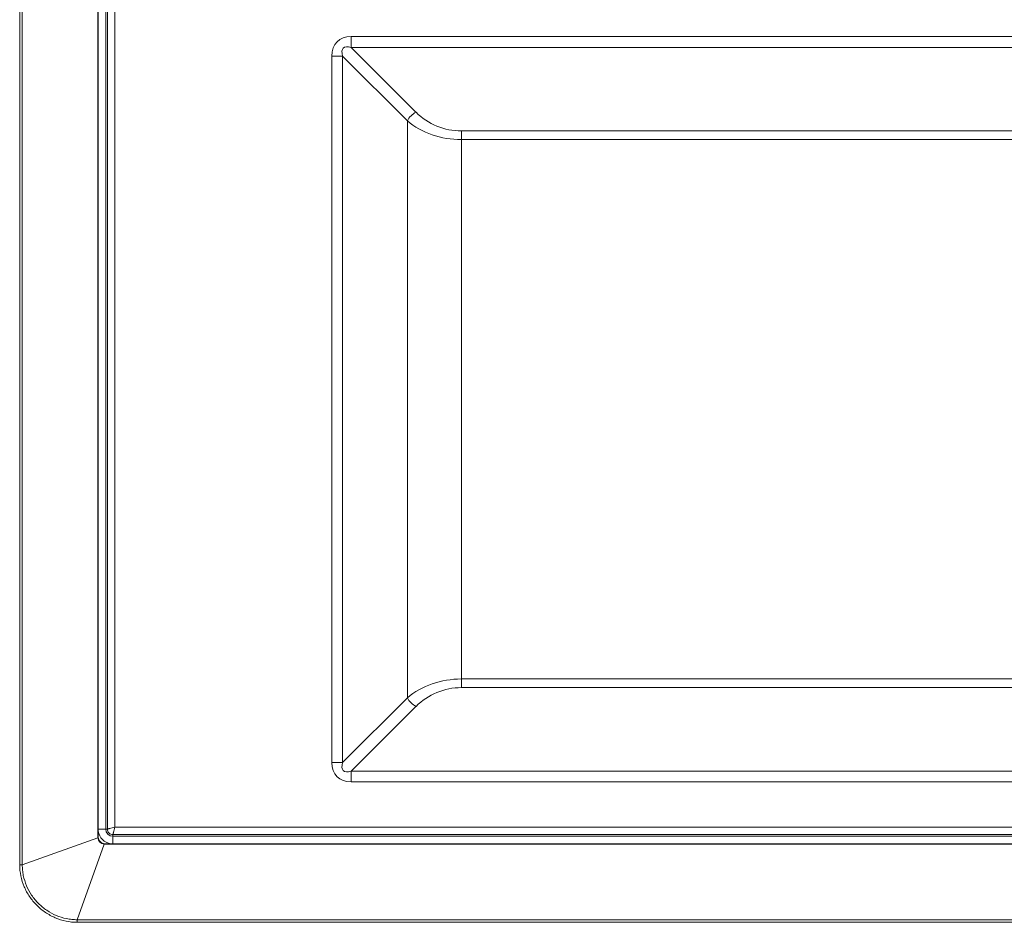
# Model space of a CAD drawing. Header units: millimetres. Extents: x 0 to 1118, y 0 to 864.
# Tile 311 of 390: x 949 to 965, y 394 to 409. Entities that reach past the tile are written whole.
import ezdxf

# ---------------------------------------------------------------- set-up
doc = ezdxf.new("R2010")
doc.units = ezdxf.units.MM

msp = doc.modelspace()

# ---------------------------------------------------------------- linework, layer by layer
at = {"color": 9, "linetype": 'Continuous', "lineweight": 0}
for p, q in [((949.3266, 394.7544), (949.3266, 445.9228)), ((949.369, 445.9228), (949.369, 394.7544)), ((950.7356, 445.3386), (950.7356, 395.3386)), ((950.7624, 395.3386), (950.7624, 445.3386)), ((950.8873, 445.3057), (950.8873, 395.3715)), ((954.7559, 408.3172), (983.4528, 408.3172)), ((954.7559, 408.3172), (954.7559, 408.1404)), ((954.7559, 408.1404), (955.8165, 407.0797)), ((983.4528, 408.1404), (954.7559, 408.1404)), ((954.4377, 396.4283), (954.4377, 407.999)), ((954.6144, 407.999), (954.4377, 407.999)), ((955.6751, 406.9383), (954.6144, 407.999)), ((954.6144, 407.999), (954.6144, 396.4283)), ((955.6751, 397.4889), (955.6751, 406.9383)), ((956.559, 406.6308), (956.559, 406.7722)), ((956.559, 406.7722), (981.6497, 406.7722)), ((981.6497, 406.6308), (956.559, 406.6308)), ((956.559, 406.6308), (956.559, 397.7965)), ((956.559, 397.655), (956.559, 397.7965)), ((956.559, 397.7965), (981.6497, 397.7965)), ((981.6497, 397.655), (956.559, 397.655)), ((954.6144, 396.4283), (955.6751, 397.4889)), ((955.8165, 397.3475), (954.7559, 396.2868)), ((954.6144, 396.4283), (954.4377, 396.4283)), ((954.7559, 396.2868), (983.4528, 396.2868)), ((954.7559, 396.2868), (954.7559, 396.1101)), ((983.4528, 396.1101), (954.7559, 396.1101)), ((950.8873, 395.3715), (987.3214, 395.3715)), ((950.7356, 395.3386), (950.6135, 395.3386)), ((950.7356, 395.3386), (950.7624, 395.3386)), ((987.3544, 395.2467), (950.8544, 395.2467)), ((950.8544, 395.2467), (950.8544, 395.2198)), ((950.8544, 395.2198), (987.3544, 395.2198)), ((950.8544, 395.2198), (950.8544, 395.0978)), ((949.369, 394.7544), (950.6056, 395.1959)), ((950.7116, 395.0899), (950.2701, 393.8533)), ((949.369, 394.7544), (949.3266, 394.7544)), ((950.2701, 393.8533), (950.2701, 393.8109)), ((950.2701, 393.8533), (987.9386, 393.8533)), ((987.9386, 393.8109), (950.2701, 393.8109))]:
    msp.add_line(p, q, dxfattribs=at)
at = {"color": 7, "linetype": 'Continuous', "lineweight": 15}
for p, q in [((950.6044, 445.4725), (950.6044, 395.2047)), ((950.6135, 395.2053), (950.6135, 445.4719)), ((950.6044, 395.2047), (950.6135, 395.2053)), ((950.6056, 395.1959), (950.6044, 395.2047)), ((950.7204, 395.0886), (950.7116, 395.0899)), ((950.7211, 395.0978), (950.7204, 395.0886)), ((950.7204, 395.0886), (987.4883, 395.0886)), ((987.4876, 395.0978), (950.7211, 395.0978))]:
    msp.add_line(p, q, dxfattribs=at)
at = {"color": 9, "linetype": 'Continuous', "lineweight": 0}
for centre, radius, start, end in [((955.967, 406.7878), 0.3284, 117.27378, 152.72622), ((956.559, 407.8222), 1.05, 225, 270), ((956.559, 396.605), 1.05, 90, 135), ((955.967, 397.6394), 0.3284, 207.27378, 242.72622), ((950.8544, 395.3386), 0.2436, 188.67096, 261.32904), ((950.8544, 395.3386), 0.1188, 180, 270)]:
    msp.add_arc(centre, radius, start, end, dxfattribs=at)
for centre, major_axis, ratio, start_param, end_param in [((955.0741, 407.6808), (-0.5511, 0.5511), 0.5773503, 5.7595865, 6.8067841), ((955.0741, 407.6808), (-0.4491, 0.4491), 0.3149183, 5.7595865, 6.8067841), ((956.559, 407.6808), (1.25, 0), 0.84, 3.9269908, 4.712389), ((956.559, 396.7465), (1.25, 0), 0.84, 1.5707963, 2.3561945), ((955.0741, 396.7465), (0.5511, 0.5511), 0.5773503, 2.6179939, 3.6651914), ((955.0741, 396.7465), (0.4491, 0.4491), 0.3149183, 2.6179939, 3.6651914)]:
    msp.add_ellipse(centre, major_axis=major_axis, ratio=ratio, start_param=start_param, end_param=end_param, dxfattribs=at)
for points, knots in [([(950.7624, 395.3386), (950.7649, 395.3391), (950.7687, 395.3398), (950.7852, 395.344), (950.8064, 395.3496), (950.8407, 395.3589), (950.8717, 395.3673), (950.8873, 395.3715)], [0, 0, 0, 0, 0.2414098, 0.3687127, 0.5004117, 0.7500791, 1, 1, 1, 1]), ([(950.8873, 395.3715), (950.883, 395.356), (950.8746, 395.325), (950.8653, 395.2906), (950.8598, 395.2694), (950.8556, 395.2529), (950.8548, 395.2492), (950.8544, 395.2467)], [0, 0, 0, 0, 0.2499209, 0.4995883, 0.6312726, 0.7585706, 1, 1, 1, 1]), ([(950.8544, 395.2467), (950.8423, 395.2481), (950.8183, 395.2509), (950.7879, 395.2722), (950.7667, 395.3025), (950.7639, 395.3266), (950.7624, 395.3386)], [0, 0, 0, 0, 0.2501539, 0.5, 0.7498461, 1, 1, 1, 1]), ([(950.2701, 393.8109), (950.208, 393.8109), (950.1466, 393.8173), (950.0252, 393.8424), (949.9661, 393.861), (949.8534, 393.9089), (949.7991, 393.9384), (949.6965, 394.0079), (949.6492, 394.047), (949.5625, 394.1337), (949.5227, 394.1819), (949.4538, 394.284), (949.4245, 394.3379), (949.3764, 394.4513), (949.3578, 394.511), (949.333, 394.6311), (949.3266, 394.6922), (949.3266, 394.7544)], [0, 0, 0, 0, 0.125, 0.125, 0.25, 0.25, 0.375, 0.375, 0.5, 0.5, 0.625, 0.625, 0.75, 0.75, 0.875, 0.875, 1, 1, 1, 1]), ([(949.369, 394.7544), (949.3689, 394.7251), (949.3703, 394.6952), (949.3761, 394.6368), (949.3804, 394.6079), (949.3979, 394.5217), (949.4155, 394.4646), (949.4613, 394.3561), (949.4892, 394.3046), (949.555, 394.2069), (949.593, 394.1608), (949.6758, 394.0779), (949.721, 394.0405), (949.8191, 393.9741), (949.871, 393.946), (949.9787, 393.9004), (950.0352, 393.8827), (950.1224, 393.8649), (950.1517, 393.8604), (950.2108, 393.8546), (950.2408, 393.8532), (950.2701, 393.8533)], [0, 0, 0, 0, 0.0625, 0.0625, 0.125, 0.125, 0.25, 0.25, 0.375, 0.375, 0.5, 0.5, 0.625, 0.625, 0.75, 0.75, 0.875, 0.875, 0.9375, 0.9375, 1, 1, 1, 1])]:
    msp.add_open_spline(points, degree=3, knots=knots, dxfattribs=at)
at = {"color": 7, "linetype": 'Continuous', "lineweight": 15}
for points, knots in [([(950.7211, 395.0978), (950.7074, 395.0997), (950.6939, 395.1024), (950.6687, 395.1138), (950.6572, 395.1217), (950.6375, 395.1414), (950.6297, 395.1528), (950.6181, 395.1782), (950.6154, 395.1916), (950.6135, 395.2053)], [0, 0, 0, 0, 0.25, 0.25, 0.5, 0.5, 0.75, 0.75, 1, 1, 1, 1]), ([(950.6056, 395.1959), (950.6094, 395.1696), (950.6218, 395.1444), (950.6602, 395.106), (950.6853, 395.0937), (950.7116, 395.0899)], [0, 0, 0, 0, 0.5, 0.5, 1, 1, 1, 1])]:
    msp.add_open_spline(points, degree=3, knots=knots, dxfattribs=at)

doc.saveas('drawing.dxf')
